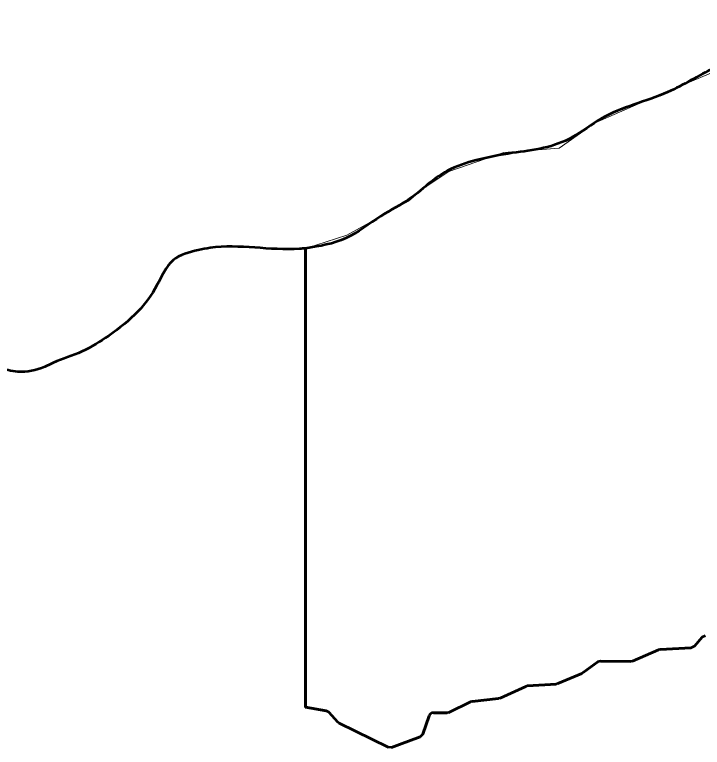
# Model space of a CAD drawing. Extents: x 553962 to 842807, y 8883888 to 9032388.
# Drawn here: x 803965 to 805501, y 9018008 to 9019645 of the extents above; entities that cross this region are included whole.
import ezdxf

# ---------------------------------------------------------------- set-up
doc = ezdxf.new("R2010")
doc.units = 0
doc.header["$LTSCALE"] = 20
for name, color, linetype, lineweight in [('27', 7, 'Continuous', 13), ('28', 7, 'Continuous', 53), ('29', 7, 'Continuous', 53), ('35', 7, 'Continuous', 13)]:
    doc.layers.add(name, color=color, linetype=linetype, lineweight=lineweight)

msp = doc.modelspace()

# ---------------------------------------------------------------- linework, layer by layer
at = {"layer": '27'}
msp.add_lwpolyline([(804614.85, 9019122.46), (804707.14, 9019151.73), (804844.61, 9019227.62), (804877.8, 9019256.08), (804934.68, 9019294.02), (805057.94, 9019336.71), (805181.19, 9019346.19), (805261.78, 9019403.11), (805370.82, 9019450.54), (805560.44, 9019531.17), (805659.99, 9019602.31), (805792.73, 9019640.26), (805911.24, 9019602.31), (806029.75, 9019583.34), (806105.6, 9019526.43), (806231.71, 9019497)], dxfattribs=at)
msp.add_spline([(803172.52, 9019271.83), (803192.61, 9019267.06), (803235.83, 9019252.89), (803413.75, 9019187.3), (803534.31, 9019113.05), (803601.43, 9019047.92), (803660.97, 9018991.72), (803753.6, 9018934.11), (803839.95, 9018889.25), (803928.9, 9018855.82), (803972.15, 9018846.74), (804032.07, 9018857.94), (804051.23, 9018866.76), (804115.05, 9018891.93), (804175.1, 9018927.29), (804240.36, 9018981.71), (804282.72, 9019040.03), (804318.7, 9019095.83), (804374.87, 9019118.49), (804401.64, 9019123.47), (804601.57, 9019121.38), (804614.85, 9019122.46)], degree=3, dxfattribs=at)
at = {"layer": '28'}
for points in [[(804890.83, 9018078.17), (804876.59, 9018037.07), (804870.6, 9018030.96), (804824.94, 9018014.14), (804807.06, 9018007.55), (804799.21, 9018007.95), (804690.02, 9018061.33), (804686.89, 9018063.69), (804666.83, 9018086.04), (804661.14, 9018089.2), (804614.85, 9018097.45), (804614.85, 9019122.46)], [(805507.25, 9018256.85), (805500.65, 9018253.39), (805483.73, 9018233.55), (805476.68, 9018230.05), (805407.33, 9018226.22), (805403.5, 9018225.32), (805345.59, 9018200.44), (805341.54, 9018199.63), (805273.77, 9018200.28), (805267.8, 9018198.36), (805235.15, 9018174.64), (805231.69, 9018172.67), (805178.22, 9018149.84), (805174.38, 9018148.92), (805110.52, 9018144.65), (805106.71, 9018143.69), (805049.36, 9018117.46), (805045.55, 9018116.42), (804987.15, 9018110.21), (804983.36, 9018109.13), (804935.04, 9018085.77), (804931.24, 9018084.9), (804900.28, 9018084.9)]]:
    msp.add_lwpolyline(points, dxfattribs=at)
msp.add_arc((804900.28, 9018074.9), 10, 90.00142, 160.88841, dxfattribs=at)
msp.add_spline([(804614.85, 9019122.46), (804601.57, 9019121.38), (804401.64, 9019123.47), (804374.87, 9019118.49), (804318.7, 9019095.83), (804282.72, 9019040.03), (804240.36, 9018981.71), (804175.1, 9018927.29), (804115.05, 9018891.93), (804051.23, 9018866.76), (804032.07, 9018857.94), (803972.15, 9018846.74), (803928.9, 9018855.82), (803839.95, 9018889.25), (803753.6, 9018934.11), (803660.97, 9018991.72), (803601.43, 9019047.92), (803534.31, 9019113.05), (803413.75, 9019187.3), (803235.83, 9019252.89), (803192.61, 9019267.06), (803172.52, 9019271.83)], degree=3, dxfattribs=at)
at = {"layer": '29'}
for p, q in [((804614.85, 9019122.46), (804614.85, 9018097.45)), ((805483.73, 9018233.55), (805500.65, 9018253.39)), ((805345.59, 9018200.44), (805403.5, 9018225.32)), ((805407.33, 9018226.22), (805476.68, 9018230.05)), ((805235.15, 9018174.64), (805267.8, 9018198.36)), ((805273.77, 9018200.28), (805341.54, 9018199.63)), ((805178.22, 9018149.84), (805231.69, 9018172.67)), ((805049.36, 9018117.46), (805106.71, 9018143.69)), ((805110.52, 9018144.65), (805174.38, 9018148.92)), ((804935.04, 9018085.77), (804983.36, 9018109.13)), ((804987.15, 9018110.21), (805045.55, 9018116.42)), ((804614.85, 9018097.45), (804661.14, 9018089.2)), ((804666.83, 9018086.04), (804686.89, 9018063.69)), ((804876.59, 9018037.07), (804890.83, 9018078.17)), ((804900.28, 9018084.9), (804931.24, 9018084.9)), ((804690.02, 9018061.33), (804799.21, 9018007.95))]:
    msp.add_line(p, q, dxfattribs=at)
msp.add_lwpolyline([(804807.06, 9018007.55), (804824.94, 9018014.14), (804870.6, 9018030.96)], dxfattribs=at)
msp.add_arc((804900.28, 9018074.9), 10, 90.00142, 160.88841, dxfattribs=at)
msp.add_spline([(806231.71, 9019497), (806194.45, 9019514.13), (806105.38, 9019528.49), (806030.53, 9019578.39), (805980.94, 9019591.31), (805914.81, 9019608.12), (805722.61, 9019626.71), (805637.04, 9019582.55), (805593.59, 9019557.3), (805527.19, 9019525.78), (805423.72, 9019471.52), (805275.65, 9019412.36), (805210.47, 9019370.67), (805146.65, 9019346.77), (805076.55, 9019335.61), (804996.22, 9019319.41), (804931.13, 9019295.51), (804894.06, 9019270.23), (804848, 9019233.54), (804782.83, 9019194.39), (804704.86, 9019145.11), (804614.85, 9019122.46)], degree=3, dxfattribs=at)
at = {"layer": '35'}
msp.add_lwpolyline([(804614.85, 9019122.46), (804707.14, 9019151.73), (804844.61, 9019227.62), (804877.8, 9019256.08), (804934.68, 9019294.02), (805057.94, 9019336.71), (805181.19, 9019346.19), (805261.78, 9019403.11), (805370.82, 9019450.54), (805560.44, 9019531.17), (805659.99, 9019602.31), (805792.73, 9019640.26), (805911.24, 9019602.31), (806029.75, 9019583.34), (806105.6, 9019526.43), (806231.71, 9019497)], dxfattribs=at)
msp.add_spline([(803172.52, 9019271.83), (803192.61, 9019267.06), (803235.83, 9019252.89), (803413.75, 9019187.3), (803534.31, 9019113.05), (803601.43, 9019047.92), (803660.97, 9018991.72), (803753.6, 9018934.11), (803839.95, 9018889.25), (803928.9, 9018855.82), (803972.15, 9018846.74), (804032.07, 9018857.94), (804051.23, 9018866.76), (804115.05, 9018891.93), (804175.1, 9018927.29), (804240.36, 9018981.71), (804282.72, 9019040.03), (804318.7, 9019095.83), (804374.87, 9019118.49), (804401.64, 9019123.47), (804601.57, 9019121.38), (804614.85, 9019122.46)], degree=3, dxfattribs=at)

doc.saveas('drawing.dxf')
